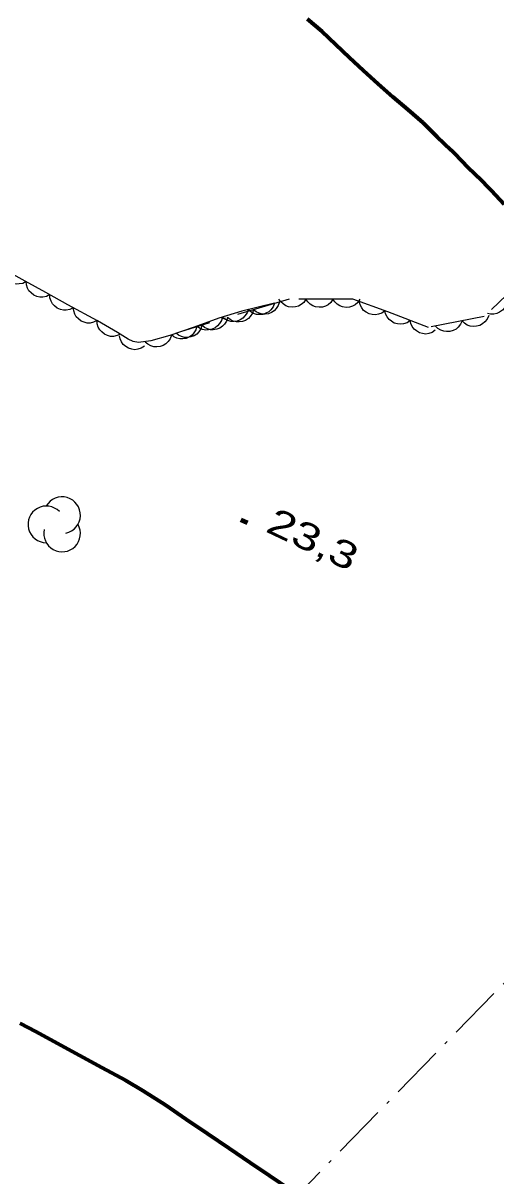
# Model space of a CAD drawing. Extents: x 356765 to 358572, y 5103174 to 5104650.
# Drawn here: x 357826.7 to 357853, y 5103573.8 to 5103637.9 of the extents above; entities that cross this region are included whole.
import ezdxf

# ---------------------------------------------------------------- set-up
doc = ezdxf.new("R2010")
doc.units = 0
doc.header["$LTSCALE"] = 0.6
doc.linetypes.add('DOT_DASHED', pattern=[7.7, 5, -1.2, 0.3, -1.2])
doc.linetypes.add('LONG_DASHED', pattern=[7.5, 6, -1.5])
for name, color, linetype, lineweight in [('22', 7, 'Continuous', 35), ('3', 7, 'Continuous', 140), ('41', 7, 'DOT_DASHED', 25), ('44', 7, 'Continuous', 25)]:
    doc.layers.add(name, color=color, linetype=linetype, lineweight=lineweight)

msp = doc.modelspace()

# ---------------------------------------------------------------- linework, layer by layer
at = {"layer": '22', "linetype": 'LONG_DASHED', "lineweight": 70}
for points in [[(357853.43, 5103627.83), (357852.72, 5103628.59), (357851.97, 5103629.34), (357851.24, 5103630.07), (357850.48, 5103630.84), (357849.7, 5103631.59), (357848.91, 5103632.36), (357848.09, 5103633.08), (357847.26, 5103633.8), (357846.41, 5103634.54), (357845.61, 5103635.28), (357844.83, 5103636), (357844.06, 5103636.72), (357843.3, 5103637.44), (357842.49, 5103638.13)], [(357826.5, 5103582.34), (357827.39, 5103581.88), (357828.57, 5103581.23), (357829.8, 5103580.55), (357831.06, 5103579.88), (357832.37, 5103579.17), (357833.34, 5103578.59), (357834.59, 5103577.8), (357835.75, 5103577), (357836.92, 5103576.2), (357838.13, 5103575.38), (357839.3, 5103574.59), (357840.37, 5103573.87), (357841.58, 5103573.05)]]:
    msp.add_lwpolyline(points, dxfattribs=at)
at = {"layer": '3'}
msp.add_line((357838.79, 5103610.31), (357839.15, 5103610.14), dxfattribs=at)
at = {"layer": '41'}
msp.add_lwpolyline([(357836.51, 5103567.25), (357841.08, 5103571.91), (357859.55, 5103590.84)], dxfattribs=at)
at = {"layer": '44', "linetype": 'DOT_DASHED'}
for points in [[(357840.65, 5103622.34), (357838.84, 5103621.9), (357837.55, 5103621.51), (357836.18, 5103621.01), (357835.43, 5103620.76), (357834.84, 5103620.55), (357833.77, 5103620.26), (357833.09, 5103620.16), (357832.8, 5103620.22), (357832.51, 5103620.34), (357831.93, 5103620.72), (357830.82, 5103621.36), (357829.16, 5103622.26), (357827.95, 5103622.93), (357826.79, 5103623.57), (357825.23, 5103624.42)], [(357854.87, 5103624.07), (357852.31, 5103621.6), (357849.21, 5103620.99), (357846.95, 5103621.86), (357845, 5103622.56), (357841.47, 5103622.57), (357835.43, 5103620.76)]]:
    msp.add_lwpolyline(points, dxfattribs=at)
at = {"layer": '44'}
for points in [[(357826.84, 5103623.54), (357826.66, 5103623.44), (357826.46, 5103623.41), (357826.29, 5103623.4), (357826.12, 5103623.44), (357825.95, 5103623.52), (357825.8, 5103623.63), (357825.69, 5103623.75), (357825.6, 5103623.9), (357825.55, 5103624.08), (357825.53, 5103624.26)], [(357828.16, 5103622.82), (357827.97, 5103622.72), (357827.77, 5103622.68), (357827.61, 5103622.68), (357827.44, 5103622.72), (357827.27, 5103622.79), (357827.12, 5103622.91), (357827, 5103623.03), (357826.92, 5103623.18), (357826.86, 5103623.36), (357826.84, 5103623.54)], [(357829.47, 5103622.09), (357829.28, 5103621.99), (357829.08, 5103621.96), (357828.92, 5103621.95), (357828.75, 5103621.99), (357828.58, 5103622.07), (357828.43, 5103622.19), (357828.31, 5103622.3), (357828.23, 5103622.46), (357828.17, 5103622.64), (357828.16, 5103622.81)], [(357840.65, 5103622.34), (357840.58, 5103622.14), (357840.45, 5103621.98), (357840.34, 5103621.87), (357840.18, 5103621.78), (357840.01, 5103621.72), (357839.82, 5103621.71), (357839.65, 5103621.71), (357839.49, 5103621.77), (357839.33, 5103621.86), (357839.19, 5103621.99)], [(357840.93, 5103622.41), (357840.86, 5103622.21), (357840.75, 5103622.04), (357840.64, 5103621.92), (357840.49, 5103621.83), (357840.32, 5103621.76), (357840.13, 5103621.73), (357839.96, 5103621.73), (357839.8, 5103621.78), (357839.63, 5103621.86), (357839.49, 5103621.98)], [(357842.4, 5103622.57), (357842.29, 5103622.39), (357842.13, 5103622.27), (357841.99, 5103622.18), (357841.82, 5103622.14), (357841.63, 5103622.12), (357841.44, 5103622.15), (357841.29, 5103622.2), (357841.14, 5103622.3), (357841, 5103622.42), (357840.9, 5103622.57)], [(357843.9, 5103622.56), (357843.79, 5103622.39), (357843.63, 5103622.26), (357843.49, 5103622.18), (357843.32, 5103622.13), (357843.13, 5103622.12), (357842.94, 5103622.15), (357842.79, 5103622.19), (357842.64, 5103622.29), (357842.5, 5103622.42), (357842.4, 5103622.57)], [(357845.4, 5103622.56), (357845.29, 5103622.39), (357845.13, 5103622.26), (357844.99, 5103622.17), (357844.82, 5103622.13), (357844.63, 5103622.11), (357844.44, 5103622.15), (357844.29, 5103622.19), (357844.14, 5103622.29), (357844, 5103622.41), (357843.9, 5103622.56)], [(357846.79, 5103621.92), (357846.62, 5103621.79), (357846.43, 5103621.73), (357846.27, 5103621.69), (357846.09, 5103621.71), (357845.91, 5103621.76), (357845.75, 5103621.85), (357845.61, 5103621.94), (357845.51, 5103622.09), (357845.42, 5103622.25), (357845.38, 5103622.42)], [(357853.57, 5103622.81), (357853.61, 5103622.61), (357853.58, 5103622.41), (357853.54, 5103622.25), (357853.45, 5103622.1), (357853.33, 5103621.96), (357853.17, 5103621.85), (357853.02, 5103621.77), (357852.85, 5103621.74), (357852.67, 5103621.74), (357852.49, 5103621.77)], [(357830.79, 5103621.38), (357830.6, 5103621.28), (357830.41, 5103621.24), (357830.24, 5103621.23), (357830.07, 5103621.28), (357829.9, 5103621.35), (357829.75, 5103621.47), (357829.63, 5103621.58), (357829.55, 5103621.74), (357829.49, 5103621.91), (357829.47, 5103622.09)], [(357839.19, 5103622), (357839.13, 5103621.81), (357839.01, 5103621.64), (357838.9, 5103621.51), (357838.75, 5103621.42), (357838.58, 5103621.35), (357838.39, 5103621.33), (357838.23, 5103621.33), (357838.06, 5103621.38), (357837.89, 5103621.46), (357837.75, 5103621.57)], [(357839.49, 5103621.98), (357839.43, 5103621.78), (357839.31, 5103621.61), (357839.2, 5103621.49), (357839.05, 5103621.39), (357838.88, 5103621.33), (357838.69, 5103621.3), (357838.53, 5103621.3), (357838.36, 5103621.35), (357838.19, 5103621.43), (357838.05, 5103621.55)], [(357848.19, 5103621.38), (357848.02, 5103621.26), (357847.83, 5103621.2), (357847.66, 5103621.17), (357847.49, 5103621.19), (357847.31, 5103621.24), (357847.15, 5103621.34), (357847.02, 5103621.44), (357846.91, 5103621.58), (357846.83, 5103621.75), (357846.79, 5103621.92)], [(357852.56, 5103621.65), (357852.47, 5103621.46), (357852.34, 5103621.3), (357852.22, 5103621.19), (357852.06, 5103621.11), (357851.89, 5103621.06), (357851.69, 5103621.05), (357851.53, 5103621.07), (357851.37, 5103621.13), (357851.21, 5103621.23), (357851.08, 5103621.36)], [(357832.09, 5103620.63), (357831.9, 5103620.54), (357831.7, 5103620.5), (357831.54, 5103620.5), (357831.37, 5103620.55), (357831.2, 5103620.62), (357831.05, 5103620.75), (357830.94, 5103620.86), (357830.86, 5103621.02), (357830.8, 5103621.2), (357830.79, 5103621.38)], [(357836.34, 5103621.06), (357836.28, 5103620.86), (357836.17, 5103620.69), (357836.07, 5103620.56), (357835.92, 5103620.47), (357835.75, 5103620.39), (357835.56, 5103620.37), (357835.4, 5103620.36), (357835.23, 5103620.4), (357835.06, 5103620.48), (357834.92, 5103620.59)], [(357836.62, 5103621.12), (357836.55, 5103620.92), (357836.44, 5103620.75), (357836.33, 5103620.63), (357836.18, 5103620.53), (357836.01, 5103620.47), (357835.82, 5103620.44), (357835.65, 5103620.44), (357835.49, 5103620.49), (357835.32, 5103620.57), (357835.18, 5103620.68)], [(357837.75, 5103621.58), (357837.7, 5103621.38), (357837.59, 5103621.21), (357837.49, 5103621.08), (357837.35, 5103620.98), (357837.18, 5103620.9), (357836.99, 5103620.86), (357836.83, 5103620.85), (357836.66, 5103620.89), (357836.48, 5103620.96), (357836.34, 5103621.07)], [(357838.05, 5103621.55), (357837.99, 5103621.35), (357837.88, 5103621.18), (357837.77, 5103621.06), (357837.62, 5103620.96), (357837.44, 5103620.9), (357837.25, 5103620.87), (357837.09, 5103620.87), (357836.92, 5103620.92), (357836.76, 5103621), (357836.62, 5103621.12)], [(357849.59, 5103620.84), (357849.42, 5103620.72), (357849.23, 5103620.66), (357849.06, 5103620.63), (357848.89, 5103620.65), (357848.71, 5103620.7), (357848.55, 5103620.8), (357848.42, 5103620.9), (357848.31, 5103621.04), (357848.23, 5103621.21), (357848.19, 5103621.38)], [(357851.08, 5103621.36), (357851, 5103621.17), (357850.87, 5103621.01), (357850.75, 5103620.9), (357850.59, 5103620.82), (357850.41, 5103620.77), (357850.22, 5103620.77), (357850.06, 5103620.78), (357849.9, 5103620.84), (357849.74, 5103620.94), (357849.61, 5103621.07)], [(357833.43, 5103619.96), (357833.25, 5103619.85), (357833.06, 5103619.79), (357832.89, 5103619.76), (357832.72, 5103619.79), (357832.54, 5103619.84), (357832.38, 5103619.94), (357832.25, 5103620.04), (357832.15, 5103620.19), (357832.08, 5103620.36), (357832.04, 5103620.53)], [(357834.92, 5103620.57), (357834.85, 5103620.37), (357834.74, 5103620.21), (357834.62, 5103620.09), (357834.47, 5103620), (357834.3, 5103619.94), (357834.11, 5103619.92), (357833.94, 5103619.92), (357833.78, 5103619.98), (357833.61, 5103620.06), (357833.47, 5103620.18)]]:
    msp.add_lwpolyline(points, dxfattribs=at)
for centre, start, end in [((357828.8454, 5103610.5624), 282.26917, 149.72626), ((357827.9694, 5103610.0531), 44.11537, 269.80396), ((357828.8454, 5103609.5438), 166.93686, 29.62122)]:
    msp.add_arc(centre, 1.0186, start, end, dxfattribs=at)

# ---------------------------------------------------------------- texts
at = {"layer": '3', "width": 1.35}
msp.add_text('23,3   ', height=1.5, rotation=334.619, dxfattribs=at).set_placement((357840.09, 5103609.68))

doc.saveas('drawing.dxf')
